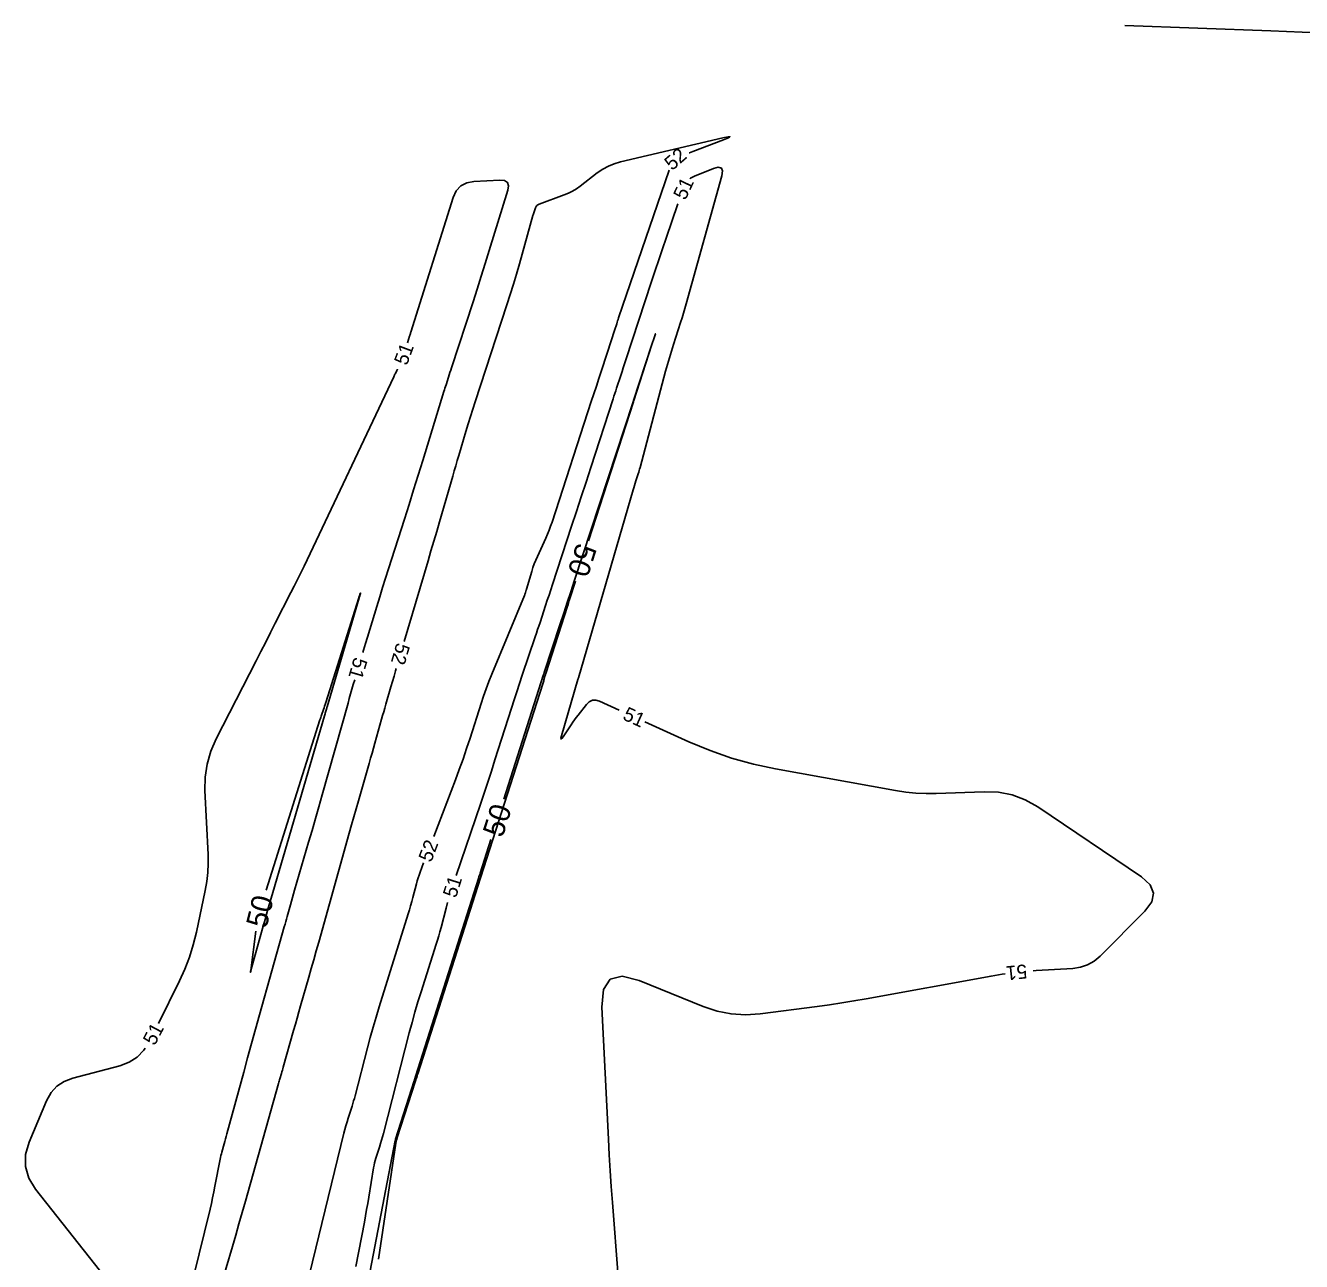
# Model space of a CAD drawing. Extents: x 2384780 to 2405861, y 547869 to 573706.
# Drawn here: x 2393180.3 to 2393360.7, y 554427.8 to 554602.5 of the extents above; entities that cross this region are included whole.
import ezdxf

# ---------------------------------------------------------------- set-up
doc = ezdxf.new("R2010")
doc.units = 0
doc.layers.add('Old_Level_60', color=7, linetype='Continuous')
doc.layers.add('Old_Level_61', color=7, linetype='Continuous')

msp = doc.modelspace()

# ---------------------------------------------------------------- linework, layer by layer
at = {"layer": 'Old_Level_60'}
for points in [[(2393335.76375, 554602.5345), (2393356.4015, 554601.76825), (2393360.824, 554601.61425), (2393365.24725, 554601.4805), (2393369.671, 554601.36725), (2393374.09525, 554601.274), (2393398.75225, 554600.81175), (2393399.7855, 554600.82275), (2393400.81275, 554600.894), (2393401.834, 554601.026), (2393402.84925, 554601.21825), (2393406.156, 554601.946), (2393406.80775, 554601.99725), (2393407.34575, 554601.83975), (2393407.76975, 554601.4735), (2393408.08025, 554600.898), (2393412.02125, 554590.33), (2393413.06175, 554588.366), (2393414.4945, 554587.0025), (2393416.31925, 554586.23975), (2393418.536, 554586.07775), (2393425.8895, 554586.4995)], [(2393274.1325, 554584.5295), (2393274.177, 554584.547), (2393274.423, 554584.6425), (2393274.66925, 554584.737), (2393278.9845, 554586.3815), (2393279.67325, 554586.66175), (2393279.89, 554586.79725), (2393279.6345, 554586.78825), (2393278.907, 554586.63475), (2393264.432, 554583.2435), (2393263.54475, 554582.9865), (2393262.6995, 554582.64075), (2393261.89625, 554582.20625), (2393261.135, 554581.683), (2393258.717, 554579.829), (2393258.187, 554579.45325), (2393257.633, 554579.12075), (2393257.0555, 554578.8315), (2393256.45425, 554578.5855), (2393252.894, 554577.2825), (2393252.7255, 554577.20025), (2393252.5875, 554577.08875), (2393252.48, 554576.9475), (2393252.403, 554576.7765), (2393252.201, 554576.17025), (2393252.1585, 554576.04), (2393252.1175, 554575.90925), (2393252.078, 554575.77825), (2393252.04, 554575.64675), (2393250.123, 554568.84675), (2393249.7045, 554567.39175), (2393249.27075, 554565.94175), (2393248.82175, 554564.49625), (2393248.3575, 554563.0555), (2393243.843, 554549.29625), (2393243.5075, 554548.2615), (2393243.18, 554547.2245), (2393242.86, 554546.185), (2393242.5475, 554545.14325), (2393241.5395, 554541.736), (2393241.32425, 554541.00575), (2393241.10975, 554540.27525), (2393240.8965, 554539.54425), (2393240.68425, 554538.813), (2393238.82, 554532.37025), (2393238.4195, 554530.99), (2393238.017, 554529.6105), (2393237.61225, 554528.23125), (2393237.20575, 554526.85275), (2393233.8255, 554515.427)], [(2393237.99625, 554487.848), (2393241.059, 554495.84875), (2393241.6105, 554497.31975), (2393242.141, 554498.798), (2393242.65125, 554500.2835), (2393243.1405, 554501.77625), (2393244.70525, 554506.6645), (2393245.05125, 554507.708), (2393245.41875, 554508.74375), (2393245.80775, 554509.7715), (2393246.218, 554510.7915), (2393250.8355, 554521.9375), (2393250.87, 554522.024), (2393250.90225, 554522.1115), (2393250.9325, 554522.2), (2393250.96025, 554522.289), (2393251.04725, 554522.5815), (2393251.06575, 554522.644), (2393251.0845, 554522.70675), (2393251.103, 554522.7695), (2393251.12175, 554522.832), (2393251.8695, 554525.346), (2393252.039, 554525.88125), (2393252.22725, 554526.4095), (2393252.434, 554526.93075), (2393252.6595, 554527.44475), (2393253.848, 554530.03075), (2393254.0945, 554530.588), (2393254.3245, 554531.15175), (2393254.538, 554531.722), (2393254.735, 554532.2985), (2393260.29125, 554549.363), (2393260.64675, 554550.45475), (2393261.00225, 554551.54625), (2393261.3575, 554552.638), (2393261.713, 554553.72975), (2393263.181, 554558.23825), (2393263.2765, 554558.53125), (2393263.37225, 554558.824), (2393263.468, 554559.11675), (2393263.564, 554559.4095), (2393263.87775, 554560.3655), (2393263.94525, 554560.57025), (2393264.0135, 554560.77475), (2393264.0825, 554560.979), (2393264.152, 554561.18325), (2393271.315, 554582.07525)], [(2393264.222, 554505.71475), (2393261.4325, 554506.97775), (2393260.91375, 554507.1335), (2393260.4385, 554507.11125), (2393260.00675, 554506.9115), (2393259.6185, 554506.53375), (2393258.4215, 554505.0095), (2393258.16825, 554504.6805), (2393257.92125, 554504.347), (2393257.68075, 554504.00875), (2393257.44675, 554503.66575), (2393256.31175, 554501.96825), (2393256.11425, 554501.7025), (2393256.008, 554501.63275), (2393255.993, 554501.759), (2393256.0695, 554502.08125), (2393258.38175, 554510.03125), (2393258.39, 554510.05925), (2393258.3985, 554510.08725), (2393258.407, 554510.115), (2393258.416, 554510.14275), (2393258.44525, 554510.2335), (2393258.4515, 554510.253), (2393258.4575, 554510.2725), (2393258.4635, 554510.292), (2393258.46925, 554510.3115), (2393266.209, 554536.864), (2393266.3025, 554537.1805), (2393266.39825, 554537.49625), (2393266.4965, 554537.81125), (2393266.59675, 554538.12575), (2393266.92875, 554539.15125), (2393266.99825, 554539.3715), (2393267.065, 554539.5925), (2393267.12875, 554539.8145), (2393267.1895, 554540.03725), (2393270.80025, 554553.63975), (2393271.0615, 554554.598), (2393271.33575, 554555.55225), (2393271.62275, 554556.503), (2393271.9225, 554557.44975), (2393272.923, 554560.5365), (2393273.134, 554561.19925), (2393273.33775, 554561.86375), (2393273.53425, 554562.5305), (2393273.72375, 554563.1995), (2393278.7375, 554581.2615), (2393278.84225, 554581.969), (2393278.68175, 554582.38025), (2393278.2555, 554582.49475), (2393277.56375, 554582.31275), (2393274.8705, 554581.2345), (2393274.3405, 554580.95875), (2393274.2135, 554580.8525)], [(2393234.269, 554557.668), (2393234.579, 554558.62), (2393234.596, 554558.67275), (2393234.61275, 554558.72525), (2393234.6295, 554558.778), (2393234.646, 554558.83075), (2393234.7, 554559.003), (2393234.7115, 554559.03975), (2393234.723, 554559.07675), (2393234.73475, 554559.11375), (2393234.74625, 554559.1505), (2393240.758, 554578.21), (2393241.1955, 554579.158), (2393241.82975, 554579.85125), (2393242.6605, 554580.29025), (2393243.68825, 554580.4745), (2393247.366, 554580.66075), (2393248.02675, 554580.6015), (2393248.43225, 554580.3435), (2393248.58275, 554579.887), (2393248.47825, 554579.232), (2393245.86025, 554570.723), (2393245.2955, 554568.901), (2393244.72275, 554567.08125), (2393244.14225, 554565.264), (2393243.55375, 554563.4495), (2393240.51275, 554554.137), (2393240.40475, 554553.80575), (2393240.297, 554553.47425), (2393240.18975, 554553.1425), (2393240.083, 554552.81075), (2393239.7345, 554551.727), (2393239.66025, 554551.49475), (2393239.58675, 554551.262), (2393239.514, 554551.02925), (2393239.442, 554550.796), (2393236.44575, 554541.031), (2393235.80475, 554538.95175), (2393235.158, 554536.87425), (2393234.50575, 554534.79825), (2393233.84775, 554532.72425), (2393231.60675, 554525.69475), (2393231.187, 554524.37175), (2393230.77125, 554523.0475), (2393230.359, 554521.722), (2393229.9505, 554520.3955), (2393228.619, 554516.048), (2393228.3375, 554515.1245), (2393228.059, 554514.2005), (2393227.957, 554513.859)], [(2393272.525, 554577.29725), (2393270.871, 554572.473), (2393270.35, 554570.9455), (2393269.83425, 554569.41675), (2393269.3235, 554567.886), (2393268.81775, 554566.35375), (2393265.172, 554555.24575), (2393264.9925, 554554.69825), (2393264.8135, 554554.15075), (2393264.6345, 554553.603), (2393264.456, 554553.055), (2393263.87325, 554551.26525), (2393263.74825, 554550.88175), (2393263.6235, 554550.49825), (2393263.4985, 554550.11475), (2393263.37375, 554549.73125), (2393260.219, 554540.04275), (2393259.5425, 554537.967), (2393258.86475, 554535.8915), (2393258.18575, 554533.81625), (2393257.5055, 554531.74175), (2393254.79025, 554523.46825), (2393254.54925, 554522.734), (2393254.30825, 554521.9995), (2393254.06725, 554521.26525), (2393253.82625, 554520.531), (2393253.039, 554518.132), (2393252.86975, 554517.61825), (2393252.6995, 554517.10475), (2393252.528, 554516.5915), (2393252.3555, 554516.07875), (2393250.523, 554510.65325), (2393250.13275, 554509.49), (2393249.7475, 554508.325), (2393249.367, 554507.15825), (2393248.9915, 554505.99), (2393246.657, 554498.673), (2393246.15325, 554497.10625), (2393245.64175, 554495.542), (2393245.123, 554493.98025), (2393244.59675, 554492.421), (2393241.16875, 554482.34225)], [(2393199.04925, 554461.42725), (2393202.017, 554467.424), (2393202.78025, 554469.09475), (2393203.43475, 554470.80325), (2393203.981, 554472.54925), (2393204.41875, 554474.33325), (2393205.671, 554480.222), (2393205.898, 554481.48725), (2393206.04225, 554482.759), (2393206.10375, 554484.03775), (2393206.0825, 554485.323), (2393205.6435, 554494.33825), (2393205.6715, 554496.24375), (2393205.943, 554498.09675), (2393206.4585, 554499.89725), (2393207.21775, 554501.6455), (2393212.874, 554512.69925), (2393213.55275, 554514.02525), (2393214.23125, 554515.35125), (2393214.90975, 554516.6775), (2393215.5885, 554518.0035), (2393217.805, 554522.33525), (2393218.2765, 554523.26525), (2393218.74075, 554524.19875), (2393219.198, 554525.13575), (2393219.648, 554526.0765), (2393232.3325, 554552.851), (2393232.39175, 554552.97475), (2393232.45225, 554553.0975), (2393232.51375, 554553.22), (2393232.57675, 554553.34175), (2393232.78375, 554553.7385), (2393232.8275, 554553.824), (2393232.87, 554553.91), (2393232.87625, 554553.92325)], [(2393232.691, 554511.59125), (2393232.6025, 554511.2915), (2393232.3805, 554510.5355), (2393232.1595, 554509.779), (2393231.9395, 554509.0225), (2393231.22225, 554506.5505), (2393231.069, 554506.0205), (2393230.91725, 554505.49025), (2393230.7665, 554504.95975), (2393230.61675, 554504.42875), (2393229.6745, 554501.069), (2393229.472, 554500.349), (2393229.26875, 554499.6295), (2393229.0645, 554498.91025), (2393228.85925, 554498.19125), (2393227.343, 554492.89175), (2393227.019, 554491.75575), (2393226.69625, 554490.6195), (2393226.37525, 554489.48275), (2393226.05575, 554488.34575), (2393221.729, 554472.9035), (2393221.38075, 554471.664), (2393221.03075, 554470.42475), (2393220.679, 554469.18625), (2393220.32525, 554467.948), (2393219.1675, 554463.9045), (2393218.91975, 554463.03775), (2393218.673, 554462.171), (2393218.427, 554461.304), (2393218.18175, 554460.4365), (2393216.71775, 554455.24725), (2393216.653, 554455.01825), (2393216.588, 554454.78925), (2393216.52275, 554454.56025), (2393216.45725, 554454.3315), (2393216.24325, 554453.584), (2393216.1975, 554453.424), (2393216.15175, 554453.26375), (2393216.1065, 554453.1035), (2393216.061, 554452.943), (2393211.36475, 554436.299), (2393210.908, 554434.687), (2393210.44725, 554433.07625), (2393209.983, 554431.4665), (2393209.51475, 554429.858), (2393207.75, 554423.8195)], [(2393226.826, 554510.02225), (2393226.621, 554509.32425), (2393226.4315, 554508.67575), (2393226.24375, 554508.0265), (2393226.058, 554507.377), (2393225.874, 554506.72675), (2393222.217, 554493.7315), (2393221.743, 554492.05525), (2393221.26425, 554490.38), (2393220.78075, 554488.70625), (2393220.293, 554487.03375), (2393218.30525, 554480.2545), (2393218.1565, 554479.743), (2393218.01, 554479.23075), (2393217.86575, 554478.718), (2393217.72375, 554478.2045), (2393217.26375, 554476.52625), (2393217.16475, 554476.16675), (2393217.06525, 554475.8075), (2393216.96525, 554475.44825), (2393216.8645, 554475.08925), (2393213.36025, 554462.64125), (2393212.793, 554460.61775), (2393212.23025, 554458.59275), (2393211.67175, 554456.56675), (2393211.11775, 554454.53925), (2393208.735, 554445.78125), (2393208.6385, 554445.4285), (2393208.5415, 554445.07575), (2393208.4435, 554444.7235), (2393208.34475, 554444.37125), (2393208.02125, 554443.22125), (2393207.9545, 554442.97425), (2393207.89325, 554442.726), (2393207.83725, 554442.4765), (2393207.78675, 554442.2255), (2393207.05825, 554438.406), (2393206.89725, 554437.5885), (2393206.726, 554436.77325), (2393206.545, 554435.96025), (2393206.354, 554435.14925), (2393204.03875, 554425.584)], [(2393322.79675, 554468.857), (2393323.19875, 554468.88725), (2393328.42325, 554469.2025), (2393329.502, 554469.361), (2393330.49875, 554469.70075), (2393331.414, 554470.222), (2393332.2475, 554470.92475), (2393338.59325, 554477.2775), (2393339.5835, 554478.60275), (2393339.835, 554479.8565), (2393339.34725, 554481.0385), (2393338.1205, 554482.14875), (2393323.441, 554492.02875), (2393321.6765, 554493.032), (2393319.824, 554493.726), (2393317.88375, 554494.1105), (2393315.85525, 554494.186), (2393309.08575, 554493.92675), (2393307.63775, 554493.9105), (2393306.1955, 554493.973), (2393304.75875, 554494.1145), (2393303.32775, 554494.3345), (2393286.36625, 554497.41575), (2393283.2125, 554498.0885), (2393280.118, 554498.95025), (2393277.08225, 554500.001), (2393274.1055, 554501.24075), (2393267.866, 554504.06525)], [(2393220.4375, 554425.97725), (2393225.30475, 554445.89125), (2393225.43975, 554446.42375), (2393225.584, 554446.9535), (2393225.7375, 554447.48075), (2393225.90025, 554448.00525), (2393226.447, 554449.71475), (2393226.5615, 554450.08175), (2393226.67075, 554450.45025), (2393226.77475, 554450.8205), (2393226.87375, 554451.192), (2393228.62825, 554457.97425), (2393229.013, 554459.425), (2393229.41575, 554460.87075), (2393229.83625, 554462.3115), (2393230.27425, 554463.747), (2393234.378, 554476.9005), (2393234.556, 554477.4835), (2393234.7265, 554478.06875), (2393234.89, 554478.65575), (2393235.046, 554479.245), (2393235.544, 554481.17325), (2393235.6565, 554481.58475), (2393235.7805, 554481.99225), (2393235.91575, 554482.39625), (2393236.06275, 554482.79675), (2393236.56625, 554484.11225)], [(2393239.9545, 554478.53175), (2393239.74025, 554477.73175), (2393239.02775, 554474.965), (2393238.87075, 554474.37325), (2393238.7055, 554473.784), (2393238.532, 554473.19725), (2393238.35, 554472.61275), (2393236.209, 554465.90225), (2393235.7605, 554464.4615), (2393235.33275, 554463.0145), (2393234.9255, 554461.56175), (2393234.539, 554460.103), (2393230.87525, 554445.869), (2393230.7465, 554445.38325), (2393230.611, 554444.8995), (2393230.4685, 554444.41775), (2393230.319, 554443.938), (2393229.81975, 554442.374), (2393229.719, 554442.0375), (2393229.631, 554441.69775), (2393229.55525, 554441.35525), (2393229.49225, 554441.0095), (2393228.8145, 554436.86225), (2393228.66625, 554435.97425), (2393228.51175, 554435.08725), (2393228.35125, 554434.20125), (2393228.18475, 554433.31625), (2393226.984, 554427.056)], [(2393264.09325, 554425.6365), (2393263.27925, 554436.0975), (2393263.113, 554438.3395), (2393262.96275, 554440.58275), (2393262.82825, 554442.82675), (2393262.71025, 554445.072), (2393261.79425, 554463.73775), (2393262.0125, 554466.2135), (2393262.9615, 554467.66125), (2393264.64075, 554468.0805), (2393267.0505, 554467.472), (2393276.11525, 554463.804), (2393278.0745, 554463.15025), (2393280.06775, 554462.76075), (2393282.09475, 554462.63525), (2393284.1555, 554462.77425), (2393292.24875, 554463.83025), (2393293.98125, 554464.0675), (2393295.71025, 554464.326), (2393297.43625, 554464.60625), (2393299.1585, 554464.908), (2393316.847, 554468.1215), (2393318.4265, 554468.384), (2393318.81975, 554468.4375)], [(2393195.32925, 554420.69325), (2393181.68625, 554437.98425), (2393180.72625, 554439.5445), (2393180.25525, 554441.1715), (2393180.2735, 554442.865), (2393180.781, 554444.6255), (2393183.23775, 554450.48475), (2393183.863, 554451.6265), (2393184.686, 554452.54075), (2393185.7065, 554453.227), (2393186.92475, 554453.68575), (2393193.5945, 554455.4325), (2393194.927, 554455.9255), (2393196.066, 554456.656), (2393197.0115, 554457.624), (2393197.1805, 554457.895)]]:
    msp.add_lwpolyline(points, dxfattribs=at)
at = {"layer": 'Old_Level_61'}
for points in [[(2393259.89, 554529.64575), (2393266.259, 554549.333), (2393266.26475, 554549.35075), (2393266.27, 554549.3685), (2393266.27525, 554549.3865), (2393266.28, 554549.40425), (2393266.29575, 554549.463), (2393266.299, 554549.4755), (2393266.30275, 554549.488), (2393266.3065, 554549.5005), (2393266.31025, 554549.513), (2393268.8265, 554557.2755), (2393269.23025, 554558.52325), (2393269.36275, 554558.94), (2393269.224, 554558.52525), (2393268.81425, 554557.2795), (2393266.25625, 554549.48575), (2393266.255, 554549.48175), (2393266.25375, 554549.4775), (2393266.25225, 554549.4735), (2393266.251, 554549.4695), (2393266.2465, 554549.456), (2393266.24575, 554549.453), (2393266.24475, 554549.45025), (2393266.24375, 554549.44725), (2393266.24275, 554549.4445), (2393266.21925, 554549.37175), (2393266.214, 554549.35625), (2393266.209, 554549.34075), (2393266.204, 554549.32525), (2393266.19875, 554549.3095), (2393257.87675, 554523.95125), (2393257.38425, 554522.4505), (2393256.89175, 554520.9495), (2393256.399, 554519.44875), (2393255.9065, 554517.94775), (2393253.63625, 554511.02975), (2393253.622, 554510.98675), (2393253.60775, 554510.94375), (2393253.59325, 554510.90075), (2393253.579, 554510.85775), (2393253.5315, 554510.71725), (2393253.52125, 554510.68725), (2393253.5115, 554510.657), (2393253.5015, 554510.62675), (2393253.49175, 554510.59675), (2393247.92025, 554493.1335)], [(2393230.17475, 554428.08675), (2393232.633, 554444.4795), (2393232.64675, 554444.56075), (2393232.66325, 554444.6415), (2393232.6825, 554444.7215), (2393232.7045, 554444.801), (2393232.7815, 554445.0595), (2393232.798, 554445.11475), (2393232.815, 554445.17), (2393232.83225, 554445.22525), (2393232.84975, 554445.28025), (2393235.42075, 554453.29175), (2393235.4525, 554453.391), (2393235.4835, 554453.49025), (2393235.514, 554453.58975), (2393235.544, 554453.6895), (2393235.641, 554454.0155), (2393235.662, 554454.08525), (2393235.68325, 554454.15475), (2393235.705, 554454.2245), (2393235.727, 554454.29375), (2393244.623, 554482.0245), (2393244.627, 554482.0375), (2393244.631, 554482.05025), (2393244.635, 554482.06325), (2393244.63875, 554482.07625), (2393244.651, 554482.11875), (2393244.65375, 554482.128), (2393244.6565, 554482.137), (2393244.65925, 554482.146), (2393244.662, 554482.155), (2393253.4155, 554509.4435), (2393253.46175, 554509.5895), (2393253.507, 554509.7355), (2393253.55125, 554509.882), (2393253.5945, 554510.02875), (2393253.734, 554510.50875), (2393253.76425, 554510.6115), (2393253.7955, 554510.714), (2393253.82725, 554510.8165), (2393253.85975, 554510.9185), (2393256.93175, 554520.431), (2393256.9655, 554520.537), (2393256.99875, 554520.64325), (2393257.031, 554520.74975), (2393257.0625, 554520.8565), (2393257.16425, 554521.20525), (2393257.18625, 554521.28), (2393257.20875, 554521.3545), (2393257.232, 554521.429), (2393257.25575, 554521.503), (2393258.043, 554523.937)], [(2393212.0825, 554468.64425), (2393212.123, 554468.7935), (2393212.12575, 554468.803), (2393212.12825, 554468.8125), (2393212.131, 554468.822), (2393212.1335, 554468.8315), (2393212.14225, 554468.86275), (2393212.14425, 554468.86925), (2393212.146, 554468.876), (2393212.148, 554468.88275), (2393212.14975, 554468.88925), (2393213.78525, 554474.8535), (2393214.1385, 554476.13075), (2393214.49725, 554477.4065), (2393214.86175, 554478.6805), (2393215.23175, 554479.953), (2393222.55525, 554504.932), (2393222.59125, 554505.05575), (2393222.627, 554505.18), (2393222.6625, 554505.304), (2393222.69775, 554505.42825), (2393222.812, 554505.83425), (2393222.8365, 554505.92125), (2393222.8615, 554506.00825), (2393222.8865, 554506.095), (2393222.912, 554506.18175), (2393227.44775, 554521.62475), (2393227.45075, 554521.635), (2393227.45375, 554521.64525), (2393227.45675, 554521.6555), (2393227.46, 554521.66575), (2393227.47, 554521.699), (2393227.47225, 554521.70625), (2393227.4745, 554521.71325), (2393227.47675, 554521.7205), (2393227.479, 554521.7275), (2393227.631, 554522.2045), (2393227.6545, 554522.2815), (2393227.65975, 554522.308), (2393227.647, 554522.284), (2393227.616, 554522.20975), (2393227.4345, 554521.7585), (2393227.4285, 554521.74375), (2393227.423, 554521.729), (2393227.4175, 554521.71425), (2393227.41225, 554521.69925), (2393227.39525, 554521.6505), (2393227.3915, 554521.64), (2393227.388, 554521.6295), (2393227.38475, 554521.619), (2393227.38125, 554521.6085), (2393222.72625, 554506.78), (2393222.649, 554506.53775), (2393222.57, 554506.29625), (2393222.489, 554506.05525), (2393222.406, 554505.81525), (2393222.13175, 554505.0315), (2393222.0735, 554504.8635), (2393222.0165, 554504.69475), (2393221.961, 554504.52575), (2393221.9065, 554504.3565), (2393214.2755, 554480.27025)], [(2393246.0965, 554487.4175), (2393244.57825, 554482.6585), (2393244.55675, 554482.59225), (2393244.535, 554482.526), (2393244.513, 554482.45975), (2393244.49075, 554482.3935), (2393244.4015, 554482.13075), (2393244.394, 554482.108), (2393244.38675, 554482.08525), (2393244.38025, 554482.06225), (2393244.374, 554482.03925), (2393244.3545, 554481.9635), (2393244.35025, 554481.94725), (2393244.34575, 554481.93125), (2393244.341, 554481.91525), (2393244.336, 554481.89925), (2393235.40575, 554453.90925), (2393235.3875, 554453.85025), (2393235.37, 554453.79125), (2393235.35325, 554453.732), (2393235.3375, 554453.67225), (2393235.2875, 554453.4775), (2393235.27625, 554453.43575), (2393235.26475, 554453.39425), (2393235.2525, 554453.35275), (2393235.23975, 554453.31175), (2393232.59825, 554445.03875), (2393232.5925, 554445.01925), (2393232.58725, 554444.9995), (2393232.583, 554444.9795), (2393232.57925, 554444.9595), (2393232.5685, 554444.8935), (2393232.56625, 554444.8795), (2393232.56375, 554444.86525), (2393232.56125, 554444.85125), (2393232.5585, 554444.83725), (2393227.4735, 554418.32525)], [(2393212.846, 554474.45325), (2393212.11025, 554468.90425), (2393212.1055, 554468.86875), (2393212.10075, 554468.83325), (2393212.096, 554468.7975), (2393212.09125, 554468.762), (2393212.076, 554468.64575), (2393212.07375, 554468.627), (2393212.07425, 554468.6205), (2393212.077, 554468.62625), (2393212.0825, 554468.64425)]]:
    msp.add_lwpolyline(points, dxfattribs=at)

# ---------------------------------------------------------------- texts
at = {"layer": 'Old_Level_60'}
for s, rotation, p in [('52', 41.0584, (2393271.715, 554581.9375)), ('51', 64.596625, (2393273.5905, 554577.736)), ('51', 69.5992083, (2393234.192, 554554.355)), ('52', 253.5243333, (2393232.76125, 554515.3555)), ('51', 253.5743972, (2393226.751, 554513.3115)), ('51', 335.64415, (2393264.59875, 554504.4465)), ('52', 69.0527889, (2393237.6325, 554484.1005)), ('51', 72.3259972, (2393241.13925, 554479.063)), ('51', 186.0214361, (2393321.827, 554469.79625)), ('51', 62.1207639, (2393198.516, 554458.165))]:
    msp.add_text(s, height=2, rotation=rotation, dxfattribs=at).set_placement(p)
at = {"layer": 'Old_Level_61'}
for rotation, p in [(252.0727861, (2393258.26625, 554529.50025)), (72.3046083, (2393247.7195, 554487.56925)), (76.1924806, (2393214.32, 554474.742))]:
    msp.add_text('50', height=3, rotation=rotation, dxfattribs=at).set_placement(p)

doc.saveas('drawing.dxf')
